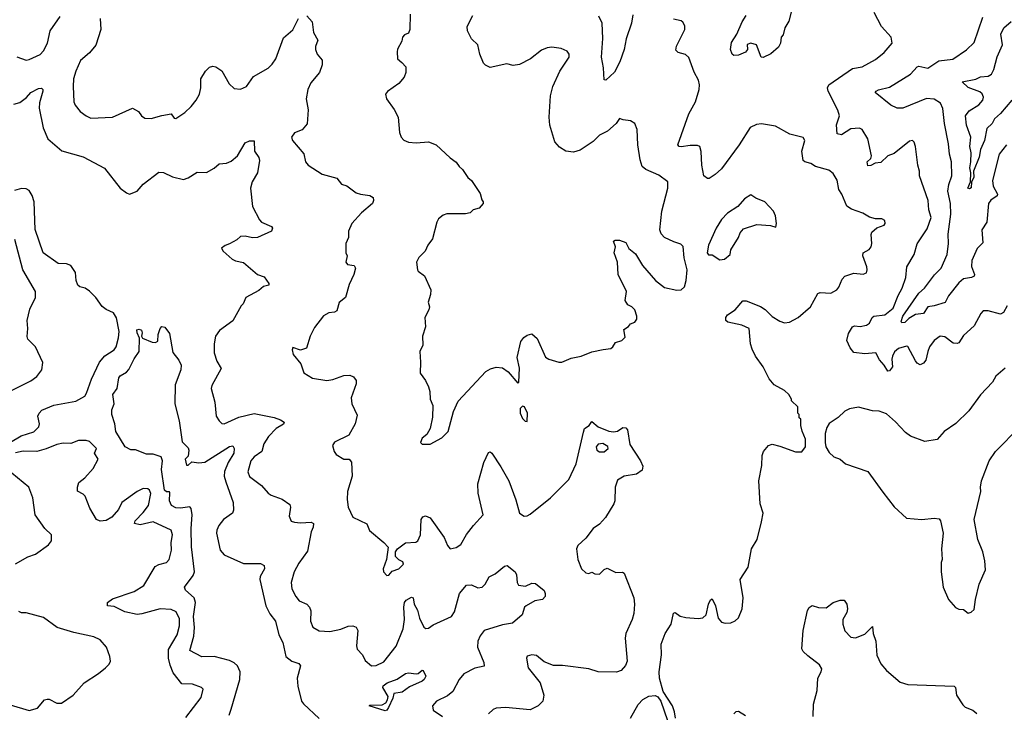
# Model space of a CAD drawing. Extents: x 2133489 to 2292442, y 756223 to 916462.
# Tile 324 of 463: x 2210083 to 2216470, y 899133 to 903628. Entities that reach past the tile are written whole.
import ezdxf

# ---------------------------------------------------------------- set-up
doc = ezdxf.new("R2010")
doc.units = 0

msp = doc.modelspace()

# ---------------------------------------------------------------- linework, layer by layer
at = {"layer": '0CON20XD'}
for points in [[(2210238, 903425), (2210262.9, 903475), (2210280.8, 903555), (2210345, 903648)], [(2210606.2, 903635), (2210608.6, 903565), (2210577.4, 903462.6), (2210535, 903414), (2210477, 903363), (2210448, 903295), (2210433.1, 903245), (2210430, 903195), (2210434.2, 903095), (2210443.1, 903073.1), (2210475, 903032), (2210513.4, 903003.4), (2210545, 902990), (2210685, 902996), (2210815, 903053.3), (2210853, 903033), (2210872.5, 903005), (2210895, 902990), (2210935, 902986.2), (2211005, 903007.1), (2211065, 903017.5), (2211085, 902990), (2211095, 902986.7), (2211155, 903026.2), (2211195, 903063.8), (2211228, 903105), (2211250, 903145), (2211257.5, 903185), (2211258, 903245), (2211287.5, 903295), (2211315, 903320), (2211335, 903326.2), (2211355, 903322), (2211395, 903296), (2211442.1, 903212.1), (2211475, 903182.5), (2211515, 903177.1), (2211554, 903195), (2211600.6, 903259.4), (2211695.4, 903314.6), (2211721.4, 903338.6), (2211744.3, 903375), (2211795, 903510), (2211855, 903563.3), (2211891.2, 903635)], [(2211945, 903652.5), (2211980, 903615), (2211988.8, 903545), (2212016.2, 903495), (2212002, 903455), (2212001.2, 903435), (2212013.8, 903405), (2212046.2, 903365), (2212046, 903335), (2212028.8, 903285), (2211971.2, 903218.8), (2211952, 903175), (2211941.4, 903115), (2211954.2, 903044.2), (2211947.3, 902952.7), (2211915, 902912.5), (2211865, 902893.3), (2211846.2, 902865), (2211853.3, 902845), (2211927, 902757), (2211936.7, 902705), (2211955, 902683.3), (2212045, 902626.2), (2212140.7, 902600.7), (2212171.7, 902561.7), (2212205, 902548.8), (2212265.5, 902505.5), (2212295, 902495.6), (2212355, 902487.8), (2212375.6, 902475), (2212378.9, 902455), (2212371.4, 902435), (2212301.2, 902375), (2212236.7, 902305), (2212216.7, 902255), (2212216, 902215), (2212198, 902175), (2212198.8, 902115), (2212206.7, 902095), (2212198, 902055), (2212209.2, 902039.2), (2212253.8, 902033.8), (2212261.2, 902015), (2212251.2, 901975), (2212219.7, 901910.3), (2212195.9, 901824.1), (2212155, 901793.3), (2212140.5, 901739.5), (2212125, 901730), (2212087.5, 901725), (2212055, 901706.2), (2211995, 901630), (2211968, 901575), (2211943.9, 901496.1), (2211903.8, 901483.8), (2211855, 901500), (2211850, 901485), (2211856.7, 901455), (2211906.7, 901395), (2211926.7, 901336.7), (2211982.3, 901302.3), (2212075, 901285.8), (2212115, 901293.1), (2212185, 901318.1), (2212225, 901322), (2212249.5, 901309.5), (2212265, 901287.5), (2212266.7, 901265), (2212233, 901173), (2212238.6, 901135), (2212271.3, 901061.3), (2212259.2, 901005), (2212218.6, 900931.4), (2212125, 900886.7), (2212113.3, 900865), (2212122.5, 900825), (2212137, 900807), (2212185, 900776.7), (2212220, 900775), (2212236.1, 900756.1), (2212240, 900665), (2212209.1, 900565), (2212206.5, 900515), (2212213.6, 900465), (2212245, 900400), (2212335.8, 900355.8), (2212352.9, 900312.9), (2212445.9, 900235.9), (2212472.5, 900205), (2212463.3, 900125), (2212441.2, 900065), (2212443.3, 900045), (2212465, 900020), (2212477.3, 900022.7), (2212500.3, 900049.7), (2212543.3, 900065), (2212572.5, 900095), (2212569.3, 900109.3), (2212541.7, 900121.7), (2212520, 900145), (2212520, 900175), (2212533.3, 900195), (2212585, 900233.8), (2212653.6, 900236.4), (2212666.2, 900245), (2212684.2, 900285.8), (2212688, 900385), (2212697.7, 900402.3), (2212715, 900408.8), (2212746.2, 900395), (2212836.6, 900266.6), (2212858, 900215), (2212875, 900193.8), (2212915, 900202.5), (2212945, 900222.5), (2212982.3, 900287.7), (2213026.9, 900345), (2213088.8, 900415), (2213058.2, 900555), (2213054.5, 900615), (2213094.2, 900755), (2213125, 900820), (2213135, 900823.3), (2213146.2, 900815), (2213205, 900726.7), (2213255.8, 900635), (2213302.5, 900512.5), (2213324.3, 900425), (2213355, 900406), (2213375, 900408), (2213395, 900418), (2213526.7, 900525), (2213644.5, 900645), (2213693.2, 900745), (2213739.7, 900950.3), (2213746.2, 900975), (2213777.5, 900995), (2213795, 901020), (2213836.4, 900986.4), (2213905, 900956.7), (2213935, 900953.3), (2213961.7, 900958.3), (2213995, 900982.5), (2214015, 900980), (2214026.4, 900966.4), (2214040.5, 900870.5), (2214111.2, 900765), (2214125, 900730), (2214120, 900705), (2214085, 900678.8), (2214004.3, 900665.7), (2213961.2, 900638.8), (2213946.2, 900595), (2213943.8, 900505), (2213936.2, 900485), (2213882.3, 900397.7), (2213843.8, 900355), (2213803.7, 900326.3), (2213756.4, 900263.6), (2213704.4, 900215.6), (2213695.8, 900195), (2213704.5, 900124.5), (2213728, 900065), (2213755, 900038.8), (2213775, 900033.8), (2213795, 900042.5), (2213815, 900032.5), (2213845, 900030), (2213875, 900060), (2213895, 900067.5), (2213950.7, 900040.7), (2213993, 900043), (2214005, 900036.7), (2214066, 899875), (2214071.2, 899835), (2214066.2, 899775), (2214056.2, 899735), (2214016, 899645), (2214010, 899615), (2214024, 899465), (2214012.3, 899437.7), (2213985.5, 899404.5), (2213955, 899393.1), (2213835, 899395.7), (2213775, 899414.2), (2213605, 899435.8), (2213545, 899436), (2213485, 899461.2), (2213435, 899501.2), (2213405, 899506.7), (2213375, 899496.7), (2213370, 899485), (2213380.9, 899420.9), (2213460, 899325), (2213484.2, 899245), (2213476.2, 899205), (2213446.7, 899175), (2213395, 899150), (2213235, 899164), (2213175, 899160), (2213155, 899151.2), (2213125, 899123.3)], [(2212616.7, 903665), (2212613.3, 903565), (2212605, 903540), (2212579.3, 903530.7), (2212566.7, 903515), (2212562.3, 903487.7), (2212535, 903437.5), (2212531.2, 903418.8), (2212534.4, 903374.4), (2212561.4, 903351.4), (2212587, 903323), (2212587.5, 903285), (2212576.7, 903255), (2212543.3, 903215), (2212468.3, 903161.7), (2212456.7, 903145), (2212463.3, 903115), (2212512.5, 903045), (2212537.5, 902995), (2212546.7, 902895), (2212558.8, 902865), (2212575, 902846.7), (2212605, 902833.8), (2212655, 902828), (2212735, 902836), (2212785.6, 902815.6), (2212875, 902732), (2212914.2, 902704.2), (2212933.8, 902675), (2212956.2, 902655), (2212991.2, 902605), (2213014.1, 902584.1), (2213070.5, 902500.5), (2213080, 902460), (2213090, 902445), (2213090, 902435), (2213063.3, 902405), (2213025, 902393.3), (2213005, 902373.8), (2212975, 902368), (2212855, 902368.6), (2212830.3, 902359.7), (2212800, 902335), (2212788.8, 902315), (2212760.6, 902205), (2212731.4, 902165), (2212712.9, 902125), (2212672, 902085), (2212656.2, 902055), (2212663.9, 902003.9), (2212667.5, 901995), (2212708.8, 901965), (2212750, 901875), (2212748.8, 901845), (2212733.8, 901795), (2212741.2, 901765), (2212738, 901745), (2212712, 901695), (2212715.8, 901635), (2212696.2, 901575), (2212698.8, 901515), (2212678.8, 901475), (2212683.8, 901405), (2212680, 901335), (2212715, 901286.7), (2212734.4, 901245), (2212744.3, 901215), (2212745.8, 901165), (2212762.5, 901125), (2212761.7, 901048.3), (2212746.2, 900975), (2212723.9, 900936.1), (2212695, 900912.5), (2212683.3, 900885), (2212695, 900872.5)], [(2212695, 900872.5), (2212745, 900873.8), (2212822.5, 900915), (2212862.5, 900955), (2212897.1, 901085), (2212927.2, 901152.8), (2213106.2, 901345), (2213137.2, 901362.8), (2213174, 901374), (2213215, 901368), (2213252.1, 901342.1), (2213315, 901270), (2213320, 901275), (2213325.5, 901365.5), (2213310, 901435), (2213335, 901540), (2213353.4, 901566.6), (2213375, 901581.2), (2213405, 901590), (2213439.3, 901559.3), (2213495, 901438), (2213515, 901425.8), (2213580, 901405), (2213600, 901405), (2213659.5, 901430.5), (2213725, 901443.8), (2213795, 901472.5), (2213867.7, 901487.7), (2213917.5, 901495), (2213931.2, 901505), (2213947, 901533), (2213990, 901545), (2214011.7, 901568.3), (2214001.7, 901618.3), (2214033, 901637), (2214046.4, 901653.6), (2214074.1, 901665.9), (2214086.7, 901685), (2214086.7, 901705), (2214073.3, 901745), (2214055, 901763.8), (2214028.3, 901778.3), (2214011.2, 901805), (2214018.8, 901865), (2213965.8, 901975), (2213961.2, 902055), (2213940, 902115), (2213947.5, 902155), (2213935, 902190), (2213945, 902197.5), (2213973.6, 902196.4), (2214015, 902182.5), (2214035, 902142.5), (2214077.8, 902107.8), (2214123.6, 902033.6), (2214208, 901935), (2214265, 901890), (2214345, 901873.1), (2214375, 901875.7), (2214395.3, 901894.7), (2214406.2, 901935), (2214412.5, 902005), (2214393, 902083), (2214386.6, 902156.6), (2214371.6, 902171.6), (2214326.7, 902186.8), (2214265, 902215.6), (2214245, 902238), (2214235.6, 902265), (2214247.9, 902385), (2214287.8, 902535), (2214288, 902575), (2214228.5, 902618.5), (2214143.8, 902655), (2214121.9, 902675), (2214107.8, 902717.8), (2214092.5, 902815), (2214088.8, 902915), (2214072.5, 902955), (2214045, 902972.5), (2213998.3, 902978.3), (2213975, 902987.5), (2213953.3, 902955), (2213895.5, 902904.5), (2213845, 902879.4), (2213802.5, 902837.5), (2213718.7, 902781.3), (2213675, 902767.5), (2213625, 902775.7), (2213585, 902801.4), (2213555.6, 902835), (2213523.1, 902943.1), (2213518.5, 902995), (2213526.3, 903133.7), (2213541.5, 903195), (2213586.8, 903293.2), (2213646.9, 903385), (2213648.6, 903405), (2213635, 903423.8), (2213595, 903441.2), (2213535, 903450), (2213505, 903445.8), (2213469.1, 903430.9), (2213395.7, 903374.3), (2213325, 903337.5), (2213285, 903331.2), (2213242.7, 903342.7), (2213135, 903318), (2213105, 903332), (2213092, 903345), (2213068.9, 903405), (2213055.5, 903465.5), (2213014.6, 903504.6), (2212988.1, 903555), (2212986.9, 903585), (2213022.5, 903655)], [(2214061.3, 903658.7), (2214051.1, 903605), (2214018.2, 903505), (2214004.6, 903435), (2213976.3, 903353.7), (2213942.3, 903287.7), (2213885, 903236.2), (2213875, 903237.5), (2213869.6, 903315), (2213856.6, 903385), (2213865.6, 903505.6), (2213860.8, 903605), (2213840.9, 903650.9)], [(2214336.7, 899095), (2214330, 899135), (2214318, 899175), (2214258, 899268), (2214234.5, 899355.5), (2214231.2, 899395), (2214246.4, 899505), (2214244.4, 899575), (2214270, 899645), (2214309.5, 899705), (2214325, 899777.5), (2214335, 899781.2), (2214367.5, 899757.5), (2214405, 899747.3), (2214485, 899741.9), (2214515, 899745.7), (2214536.2, 899765), (2214552.1, 899835), (2214565, 899864), (2214575, 899870), (2214596.4, 899825), (2214615, 899744.2), (2214635, 899717.1), (2214658.8, 899711.2), (2214696.8, 899713.2), (2214724.4, 899725.6), (2214745, 899746.7), (2214769.2, 899805), (2214776.9, 899875), (2214757.5, 899995), (2214809.2, 900075), (2214830, 900195), (2214866.2, 900255), (2214895, 900370), (2214906.2, 900425), (2214887.5, 900485), (2214878.6, 900635), (2214898, 900735), (2214899.3, 900800.7), (2214907.5, 900825), (2214940, 900865), (2214965, 900872.5), (2215015, 900861.2), (2215115, 900823.3), (2215157, 900823), (2215180, 900855), (2215180, 900905), (2215158.3, 900958.3), (2215150, 900995), (2215150, 901035), (2215140, 901045), (2215140, 901065), (2215130, 901075), (2215130, 901115), (2215090, 901155), (2215090, 901165), (2215072.5, 901195), (2215045, 901222.5), (2214977.7, 901257.7), (2214945, 901296.7), (2214906, 901375), (2214855.8, 901445), (2214835, 901488.8), (2214824.5, 901525), (2214816, 901625), (2214766.7, 901645), (2214676, 901665), (2214663.1, 901675), (2214664.6, 901695), (2214675, 901713.3), (2214725, 901744.3), (2214775, 901804), (2214795.9, 901804.1), (2214887.8, 901767.8), (2214918, 901748), (2214965, 901701.8), (2215015, 901671.9), (2215045, 901661.5), (2215076.7, 901665), (2215132.5, 901695), (2215214, 901765), (2215259.5, 901850.5), (2215275, 901858), (2215345, 901854.2), (2215383.3, 901875), (2215397.7, 901892.3), (2215418.8, 901945), (2215435, 901963.8), (2215495, 901984), (2215555, 901975.8), (2215576, 901985), (2215580.8, 902005), (2215577.5, 902025), (2215552.5, 902095), (2215554, 902115), (2215593.1, 902136.9), (2215605.8, 902155), (2215610, 902175), (2215606.1, 902233.9), (2215611.7, 902248.3), (2215642.5, 902277.5), (2215690, 902295), (2215697.5, 902305), (2215696.2, 902325), (2215675.9, 902335.9), (2215635, 902336.2), (2215595, 902346.2), (2215552, 902372), (2215478.3, 902398.3), (2215448.8, 902418.8), (2215417.1, 902495), (2215397.5, 902525), (2215386.3, 902586.3), (2215360.3, 902630.3), (2215332.2, 902652.2), (2215245, 902674.6), (2215214.5, 902694.5), (2215175.5, 902705.5), (2215165.8, 902715), (2215157.5, 902775), (2215177.1, 902845), (2215165, 902864), (2215080, 902885), (2214985, 902937.8), (2214895, 902953.3), (2214862.6, 902947.4), (2214821.7, 902928.3), (2214750, 902815), (2214635, 902660), (2214595, 902623.3), (2214555, 902596.7), (2214545, 902596.7), (2214522, 902615), (2214508.2, 902685), (2214503.2, 902773.2), (2214494.4, 902804.4), (2214480.6, 902810.6), (2214431.8, 902811.8), (2214375, 902802.5), (2214360, 902805), (2214352, 902815), (2214423.6, 903016.4), (2214466.5, 903095), (2214490, 903175), (2214493.1, 903205), (2214487.1, 903235), (2214458.3, 903288.3), (2214423.2, 903383.2), (2214403.2, 903403.2), (2214355, 903415.8), (2214339.5, 903429.5), (2214344.6, 903455.4), (2214397.5, 903565), (2214397.3, 903587.3), (2214385, 903612.5), (2214375, 903620), (2214325, 903632)], [(2215088.9, 903685), (2215072.1, 903617.9), (2215046.2, 903575), (2215035, 903530), (2215022.5, 903515), (2215017.5, 903475), (2215005, 903450), (2214955, 903406.7), (2214905, 903382.5), (2214893.3, 903385), (2214863.3, 903465), (2214825.4, 903475.4), (2214802.7, 903467.3), (2214804.4, 903435), (2214792, 903418), (2214745, 903396.9), (2214715, 903395.8), (2214704.4, 903404.4), (2214694.6, 903434.6), (2214700.7, 903479.3), (2214735.5, 903535), (2214769.1, 903615), (2214794.6, 903655.4)], [(2216489.8, 901770.2), (2216465, 901727.5), (2216445, 901716.7), (2216365, 901739.5), (2216332.1, 901737.9), (2216317.9, 901722.1), (2216275, 901642), (2216205, 901578.6), (2216175, 901531.4), (2216163.6, 901526.4), (2216139.4, 901529.4), (2216085, 901570), (2216055, 901574.3), (2216015, 901547.1), (2215985.5, 901505), (2215974.6, 901475), (2215961.1, 901418.9), (2215945, 901399.2), (2215925, 901389.2), (2215905, 901399.2), (2215893.3, 901413.3), (2215845, 901506.2), (2215835, 901510), (2215783.3, 901495), (2215757, 901473), (2215745, 901443.8), (2215741.1, 901425), (2215745.9, 901375), (2215725, 901350), (2215715, 901346.7), (2215691.5, 901385), (2215659.8, 901419.8), (2215636.7, 901465), (2215565, 901460), (2215495, 901469.1), (2215469.3, 901499.3), (2215449.1, 901545), (2215459.2, 901590.8), (2215485, 901635.4), (2215498.4, 901641.6), (2215535, 901636.5), (2215575.8, 901645), (2215595, 901659.4), (2215612.2, 901695), (2215624, 901705), (2215695, 901712.9), (2215749.1, 901755), (2215780.8, 901839.2), (2215807.5, 901885), (2215831.2, 901955), (2215838.9, 902025), (2215885.5, 902104.5), (2215905.5, 902174.5), (2215969.1, 902270.9), (2215995.5, 902345), (2215980, 902395), (2215976.7, 902455), (2215920.6, 902615), (2215921.1, 902645), (2215908.5, 902685), (2215894.3, 902804.3), (2215885, 902832.5), (2215875, 902843.3), (2215855, 902840), (2215755, 902759.2), (2215715, 902744.2), (2215668.3, 902701.7), (2215632.4, 902697.6), (2215605, 902681.1), (2215585, 902680), (2215579.5, 902705), (2215605, 902728), (2215609.5, 902745), (2215585.4, 902855.4), (2215548.8, 902915), (2215530, 902925), (2215475, 902919.1), (2215415, 902880.5), (2215386.5, 902886.5), (2215381.3, 902945), (2215402.1, 903005), (2215390.9, 903040.9), (2215326.9, 903165), (2215322.9, 903185), (2215332.5, 903205), (2215485, 903311.4), (2215547.6, 903322.4), (2215635, 903368.8), (2215691.2, 903415), (2215743.8, 903475), (2215736.2, 903515), (2215673.8, 903585), (2215626, 903675)], [(2216485, 902815.6), (2216437.8, 902755), (2216394.6, 902585), (2216398.5, 902548.5), (2216425, 902496.2), (2216424.4, 902485.6), (2216383.8, 902456.2), (2216368.1, 902435), (2216356.7, 902315), (2216323.9, 902265), (2216329.8, 902180.2), (2216295, 902142.9), (2216258.7, 902065), (2216256.7, 902026.7), (2216276.9, 901975), (2216275.6, 901964.4), (2216257.5, 901955), (2216205, 901946.1), (2216175, 901920.4), (2216107.1, 901835), (2216086.9, 901793.1), (2216015, 901770.5), (2215975, 901764.5), (2215945, 901721.8), (2215895, 901714.1), (2215851.6, 901688.4), (2215825, 901662.2), (2215805, 901661.1), (2215800.2, 901670.2), (2215811.6, 901705), (2215915, 901854.2), (2215951.6, 901885), (2216016.9, 901973.1), (2216060.7, 902015), (2216098.9, 902105), (2216109.2, 902175), (2216105.8, 902235.8), (2216123.6, 902365), (2216120.6, 902435), (2216104.8, 902515), (2216110.7, 902559.3), (2216129.6, 902615), (2216127.7, 902705), (2216113.8, 902755), (2216108.3, 902821.7), (2216081.4, 902955), (2216072, 903052), (2216055.9, 903085.9), (2216015, 903111.5), (2215965, 903117.2), (2215812, 903055), (2215775, 903052.9), (2215735, 903073.2), (2215631.9, 903155), (2215638.6, 903165), (2215655, 903172.2), (2215725, 903190.7), (2215861.1, 903275), (2215905, 903322.9), (2215916.1, 903326.1), (2215975, 903313.5), (2216045, 903362), (2216137.2, 903372.8), (2216225, 903432), (2216275, 903480), (2216331.5, 903645)], [(2216518.8, 903105), (2216445, 903020.3), (2216406.4, 902985), (2216391.4, 902955), (2216357.8, 902922.2), (2216341, 902845), (2216315.2, 902784.8), (2216307.5, 902735), (2216270.8, 902645), (2216273.1, 902605), (2216257.5, 902575), (2216255, 902537.5), (2216245, 902530), (2216234.4, 902535), (2216250, 902575), (2216252, 902635), (2216245.7, 902665.7), (2216252.9, 902705), (2216254.3, 902764.3), (2216246, 902805), (2216253.3, 902865), (2216225, 902943.3), (2216219.5, 903005), (2216242.7, 903037.3), (2216305.2, 903074.8), (2216331.8, 903105), (2216336.2, 903125), (2216325.9, 903145.9), (2216310.4, 903160.4), (2216235, 903187.3), (2216197.5, 903225), (2216285, 903242.5), (2216315, 903257.1), (2216365, 903261.8), (2216387.8, 903275), (2216403.2, 903305), (2216423.8, 903386.2), (2216458.6, 903465), (2216446.7, 903535), (2216468, 903575), (2216513.6, 903616.4)], [(2210065, 903388), (2210125, 903366), (2210145, 903369.2), (2210215, 903402), (2210238, 903425)], [(2210045, 903079.4), (2210085, 903091.1), (2210126.8, 903123.2), (2210155, 903155.6), (2210205, 903181.4), (2210225, 903183.8), (2210233.8, 903175), (2210234.2, 903165), (2210212, 903088), (2210210, 903055), (2210235.4, 902925.4), (2210265.5, 902855), (2210356, 902776), (2210495, 902738.5), (2210633.9, 902663.9), (2210735.6, 902535.6), (2210775, 902504), (2210795, 902496), (2210845, 902516), (2210885, 902560), (2210985, 902638), (2211015, 902636), (2211075, 902608.6), (2211145, 902592), (2211175, 902601.2), (2211235, 902637.5), (2211295, 902636), (2211345.4, 902664.6), (2211377.3, 902692.7), (2211425, 902697.1), (2211455, 902710), (2211495.5, 902744.5), (2211545, 902828), (2211575, 902841.2), (2211605, 902842.5), (2211605.8, 902775), (2211635, 902733.3), (2211639.4, 902715), (2211625.5, 902635), (2211590.6, 902575), (2211580.8, 902535), (2211593.8, 902415), (2211638.3, 902328.3), (2211652.5, 902315), (2211716.7, 902285), (2211723.3, 902275)], [(2210022.9, 900887.1), (2210093, 900927), (2210175, 900953.8), (2210208, 900985), (2210212.5, 901005), (2210201.9, 901055), (2210209.4, 901075), (2210226.9, 901093.1), (2210303.6, 901126.4), (2210447.6, 901152.4), (2210505.6, 901184.4), (2210516.8, 901203.2), (2210550, 901295), (2210600, 901405), (2210635, 901446.9), (2210695, 901484.5), (2210709.1, 901505), (2210725, 901563.3), (2210729.2, 901605), (2210712.2, 901692.2), (2210692.5, 901725), (2210645, 901746.9), (2210617.4, 901767.4), (2210576.9, 901825), (2210536.1, 901866.1), (2210508, 901885), (2210474.4, 901894.4), (2210460, 901905), (2210449.5, 901935), (2210445, 901986.7), (2210415, 902033.8), (2210386.1, 902043.9), (2210333.3, 902045), (2210236.4, 902115), (2210183.3, 902266.7), (2210177.1, 902445), (2210165, 902487.1), (2210145, 902519.4), (2210125, 902531.2), (2210095, 902532.5), (2210049.6, 902520.4)], [(2214625, 902068.8), (2214655, 902073.8), (2214692.5, 902105), (2214696.7, 902135), (2214746.1, 902213.9), (2214756.7, 902245), (2214779.3, 902270.7), (2214865, 902300), (2214953, 902293), (2214988.3, 902281.7), (2214992.5, 902305), (2214986.2, 902355), (2214972.5, 902385), (2214917.5, 902445), (2214859.3, 902469.3), (2214825, 902492.5), (2214784.2, 902465), (2214742, 902415), (2214675, 902372), (2214635, 902332), (2214600.6, 902275), (2214550.8, 902165), (2214543.3, 902115), (2214551.7, 902101.7), (2214575, 902102.5), (2214625, 902068.8)], [(2211723.3, 902275), (2211716.7, 902255), (2211625, 902215.6), (2211593, 902213), (2211545, 902222.9), (2211515, 902220), (2211490.7, 902199.3), (2211445, 902172.5), (2211415, 902162.5), (2211393.3, 902145), (2211402.5, 902125), (2211462.5, 902075), (2211482.7, 902062.7), (2211535, 902052), (2211625, 901974.2), (2211669.3, 901959.3), (2211700, 901915), (2211700, 901905), (2211665, 901897.5), (2211635, 901871.2), (2211550, 901825), (2211533.3, 901785), (2211519.5, 901770.5), (2211466.1, 901673.9), (2211379.2, 901610.8), (2211353.6, 901575), (2211345.3, 901524.7), (2211344.6, 901465), (2211361.4, 901411.4), (2211390, 901365), (2211330, 901255), (2211326, 901235), (2211349.2, 901145), (2211358.6, 901055), (2211376.7, 901025), (2211395, 901006.7), (2211410, 901005), (2211505, 901049.4), (2211605, 901072.5), (2211735, 901045.7), (2211775, 901031.9), (2211798.8, 901015), (2211795, 901004), (2211746.2, 900975), (2211696.4, 900923.6), (2211666.2, 900875), (2211653.3, 900826.7), (2211605, 900790), (2211583.1, 900765), (2211563.9, 900693.9), (2211575, 900663.1), (2211652.5, 900605), (2211694.5, 900554.5), (2211715, 900541.4), (2211785.7, 900515.7), (2211835, 900482.5), (2211840, 900465), (2211832, 900405), (2211843.9, 900373.9), (2211865, 900366), (2211905, 900363.3), (2211975, 900367.8), (2211988.7, 900358.7), (2211987.5, 900335), (2211973.1, 900305), (2211950.9, 900179.1), (2211895, 900102), (2211863.5, 900045), (2211844.3, 899975), (2211848.9, 899935), (2211874.5, 899884.5), (2211896.8, 899856.8), (2211945, 899833.8), (2211963.8, 899815), (2211971.7, 899791.7), (2211969.2, 899725), (2211985.6, 899685.6), (2212025, 899660.8), (2212095, 899657.1), (2212167, 899673), (2212215, 899692.5), (2212245, 899693.3), (2212265, 899686.2), (2212275.8, 899665), (2212268.8, 899565), (2212272.3, 899542.3), (2212306.2, 899505), (2212325, 899470), (2212365, 899433.8), (2212395, 899435.7), (2212445, 899460), (2212525, 899562.5), (2212571.7, 899675), (2212580, 899735), (2212574.7, 899815.3), (2212579.2, 899845), (2212589.7, 899860.3), (2212625, 899879.2), (2212635.7, 899875.7), (2212641.1, 899835), (2212664.6, 899795), (2212677.1, 899745), (2212704.6, 899684.6), (2212717, 899677), (2212735, 899679.4), (2212765, 899701.5), (2212885, 899755.6), (2212903.8, 899785), (2212936.4, 899903.6), (2212981.2, 899958.8), (2213015, 899961.2), (2213055, 899940), (2213082.5, 899945), (2213102, 899965), (2213128.6, 900011.4), (2213167.9, 900032.1), (2213228, 900082), (2213245, 900085.7), (2213297.5, 900045), (2213305.5, 900025), (2213310, 899975), (2213319.1, 899959.1), (2213365, 899951.5), (2213405, 899971.1), (2213429.4, 899969.4), (2213484.6, 899924.6), (2213492.5, 899905), (2213490.8, 899885), (2213473.8, 899866.2), (2213425, 899855.5), (2213368.8, 899825), (2213356.7, 899815), (2213342, 899765), (2213279.2, 899710.8), (2213215, 899700), (2213095.7, 899665), (2213070.2, 899629.8), (2213054.5, 899595), (2213052.5, 899555), (2213095, 899456.7), (2213096.9, 899433.1), (2213035, 899420), (2212965, 899383.5), (2212933.4, 899346.6), (2212892.2, 899267.8), (2212859.2, 899240.8), (2212786.2, 899205), (2212762, 899175), (2212765.9, 899145.9), (2212825, 899106)], [(2209981.7, 901198.3), (2210155, 901284.2), (2210195, 901312), (2210226, 901355), (2210233.9, 901403.9), (2210186.7, 901505), (2210136.7, 901555), (2210131.7, 901571.7), (2210136, 901625), (2210131.4, 901675), (2210149.5, 901750.5), (2210185.6, 901825), (2210185.6, 901865), (2210102.7, 902005), (2210052.4, 902202.4)], [(2211127.1, 900457.1), (2211095, 900459.1), (2211068.9, 900475), (2211055.4, 900505), (2211057.9, 900557.9), (2211055, 900563.3), (2211035, 900563.5), (2211023.3, 900575), (2211002.2, 900707.8), (2211010, 900765), (2211001.7, 900791.7), (2210948, 900808), (2210905, 900808.9), (2210835, 900835.8), (2210805, 900837.1), (2210767.5, 900855), (2210706, 900955), (2210701.1, 901005), (2210681.1, 901065), (2210681.9, 901095), (2210695.7, 901135), (2210688.2, 901195), (2210714.6, 901235.4), (2210726.9, 901303.1), (2210735, 901315.8), (2210775, 901340), (2210791.7, 901358.3), (2210825, 901426.2), (2210859.2, 901475), (2210860.7, 901560.7), (2210844.4, 901595), (2210844, 901615), (2210858.8, 901618.8), (2210872.3, 901612.3), (2210877.1, 901595), (2210872.5, 901575), (2210880.3, 901560.3), (2210942.5, 901535), (2210965, 901532.5), (2210978.3, 901541.7), (2210981.4, 901585), (2210994.3, 901625), (2211005, 901636), (2211025, 901632.5), (2211055, 901592.5), (2211077.2, 901467.2), (2211115, 901418), (2211130.6, 901385), (2211127.8, 901355), (2211090.7, 901259.3), (2211088.9, 901135), (2211117.5, 901025), (2211137.6, 900887.6), (2211175, 900850), (2211181.1, 900835), (2211175.5, 900794.5), (2211156, 900775), (2211165, 900737.5), (2211175, 900736.2), (2211200.7, 900759.3), (2211245, 900752.1), (2211285, 900757.4), (2211445, 900858.9), (2211465, 900861.9), (2211474.7, 900844.7), (2211471.6, 900815), (2211434.8, 900755.2), (2211412.5, 900695), (2211410.3, 900665), (2211420.6, 900629.4), (2211467.8, 900495), (2211470.6, 900445), (2211462.9, 900425), (2211405.6, 900385), (2211374.2, 900345.8), (2211361.2, 900315), (2211360, 900295), (2211383.8, 900185), (2211410, 900155), (2211535, 900098.1), (2211645, 900097.9), (2211668.1, 900085), (2211671.8, 900065), (2211643.5, 900015), (2211641.8, 899995), (2211679.1, 899825), (2211705, 899772.5), (2211743.1, 899725), (2211763.2, 899635), (2211790, 899585), (2211809.4, 899495), (2211848, 899465), (2211895, 899448.9), (2211904.5, 899435), (2211883.6, 899355), (2211886.7, 899303.3), (2211912.2, 899205), (2211925, 899187.1), (2212025, 899092.2)], [(2216475, 901366.2), (2216416.2, 901315), (2216393.3, 901275), (2216315, 901192.5), (2216239.5, 901090.5), (2216155, 901006.7), (2216080, 900955), (2216035, 900904), (2215955, 900891.4), (2215862.5, 900925), (2215828.8, 900948.8), (2215765, 901018.8), (2215705, 901070), (2215658.3, 901088.3), (2215615, 901090), (2215525, 901112.5), (2215465, 901102.5), (2215435, 901087.5), (2215393, 901047), (2215333.6, 901006.4), (2215318.3, 900981.7), (2215308.3, 900941.7), (2215307.5, 900885), (2215312.5, 900855), (2215335, 900820), (2215365, 900790), (2215406.1, 900776.1), (2215440, 900745), (2215585, 900696), (2215682.3, 900562.3), (2215756.1, 900466.1), (2215835, 900393.3), (2215935, 900383.8), (2216015, 900393.3), (2216048, 900388), (2216056.2, 900375), (2216072.5, 900295), (2216063.3, 900195), (2216066.7, 900125), (2216060, 900105), (2216060, 900045), (2216073.8, 899945), (2216108.8, 899865), (2216153.1, 899813.1), (2216175, 899802), (2216205, 899801.2), (2216235, 899776.7)], [(2213375, 901020), (2213377.5, 901075), (2213357.5, 901115), (2213345, 901120), (2213330, 901105), (2213330, 901075), (2213345, 901040), (2213361.7, 901021.7), (2213375, 901020)], [(2216235, 899776.7), (2216255, 899782.5), (2216275, 899800), (2216282.5, 899865), (2216308, 899965), (2216347.7, 900057.7), (2216344, 900115), (2216330.8, 900175), (2216298, 900255), (2216274, 900385), (2216318.8, 900565), (2216316.2, 900595), (2216322.5, 900635), (2216372, 900765), (2216413.8, 900825), (2216570, 900985)], [(2211160.2, 899099.8), (2211260.9, 899229.1), (2211273, 899283), (2211262.5, 899295), (2211205, 899315.7), (2211135, 899318.8), (2211078.9, 899388.9), (2211058.3, 899438.3), (2211047.9, 899485), (2211048.6, 899541.4), (2211104.5, 899635), (2211120.9, 899695), (2211119.1, 899739.1), (2211099.2, 899785), (2211065, 899801.1), (2210995, 899803.5), (2210875, 899771.2), (2210845, 899768.5), (2210766.2, 899785), (2210695, 899819.2), (2210653.3, 899825), (2210653.3, 899845), (2210685, 899870), (2210825, 899917.1), (2210889.2, 899955), (2210961.3, 900078.7), (2210985, 900092.5), (2211035, 900106.2), (2211052, 900125), (2211068.9, 900185), (2211065.8, 900234.2), (2211073.8, 900285), (2211066.2, 900315), (2210949.8, 900369.8), (2210865, 900350), (2210827.3, 900357.3), (2210832.5, 900375), (2210885, 900429.6), (2210918.2, 900475), (2210933.4, 900553.4), (2210925.6, 900575), (2210915, 900584.2), (2210885, 900585.8), (2210845, 900567.1), (2210745.8, 900495), (2210725, 900450), (2210680.2, 900399.8), (2210645, 900378.8), (2210605, 900372.5), (2210582.5, 900385), (2210537.6, 900457.6), (2210507.5, 900535), (2210495, 900549.2), (2210458.8, 900568.8), (2210459.2, 900595), (2210467.5, 900625), (2210505.3, 900654.7), (2210558.9, 900715), (2210593.3, 900775), (2210567.8, 900815), (2210582.5, 900845), (2210535, 900890.5), (2210515, 900896.9), (2210465, 900897.3), (2210415, 900876.5), (2210365, 900879.1), (2210325, 900872.1), (2210255, 900842.1), (2210195, 900825.4), (2210105, 900828.8), (2210055, 900816.7)], [(2213875, 900822.5), (2213900, 900845), (2213898.3, 900858.3), (2213865, 900877.5), (2213835, 900872.5), (2213823.3, 900855), (2213827.5, 900835), (2213845, 900822.5), (2213875, 900822.5)], [(2210055, 900097.5), (2210135, 900141.2), (2210185, 900159.4), (2210270.3, 900219.7), (2210288.8, 900245), (2210290, 900285), (2210246.2, 900325), (2210184, 900415), (2210168.9, 900525), (2210143.3, 900595), (2210031.2, 900685)], [(2211441.8, 899115), (2211455.8, 899154.2), (2211511.6, 899345), (2211513.2, 899395), (2211496.5, 899435), (2211474.9, 899454.9), (2211445, 899469.7), (2211345.8, 899495.8), (2211265, 899492.8), (2211187.8, 899535), (2211213.2, 899626.8), (2211217.5, 899682.5), (2211211, 899755), (2211223.8, 899845), (2211215.2, 899875.2), (2211158.8, 899925), (2211152.5, 899945), (2211209.5, 900020.5), (2211217.9, 900045), (2211197.7, 900207.8), (2211195.2, 900325), (2211201.7, 900415), (2211195.3, 900455.3), (2211186.4, 900466.4), (2211127.1, 900457.1)], [(2215230.6, 899105), (2215231.5, 899185), (2215256.1, 899273.9), (2215260.5, 899355), (2215281.9, 899395), (2215285.8, 899415), (2215271.5, 899441.5), (2215195, 899500), (2215165, 899528), (2215155.7, 899545), (2215164.4, 899665), (2215193.6, 899793.6), (2215205, 899812.5), (2215223.6, 899826.4), (2215265, 899812.5), (2215315, 899810), (2215360, 899845), (2215405, 899860), (2215430.7, 899860.7), (2215448.8, 899835), (2215452.5, 899805), (2215449.4, 899780.6), (2215421.9, 899735), (2215422.5, 899705), (2215435, 899662), (2215475, 899620.8), (2215505, 899615.7), (2215565, 899640), (2215615, 899690), (2215619.2, 899645), (2215635.8, 899595), (2215644.3, 899504.3), (2215668.3, 899448.3), (2215705, 899404), (2215795, 899328.8), (2215845, 899314.2), (2216145, 899303.3), (2216153.3, 899295), (2216160, 899245), (2216200.5, 899180.5), (2216216.4, 899166.4), (2216265, 899146.2), (2216292.5, 899125)], [(2210020.5, 899180.5), (2210145, 899145.7), (2210199.7, 899160.3), (2210245, 899213.3), (2210261.7, 899218.3), (2210275, 899218.8), (2210325, 899192), (2210355, 899192), (2210430, 899245), (2210502.5, 899325), (2210595, 899383.8), (2210639.1, 899420.9), (2210663.3, 899445), (2210673.3, 899465), (2210668.8, 899495), (2210646, 899555), (2210605, 899604), (2210565, 899622.5), (2210435, 899650.8), (2210327, 899683), (2210237.9, 899747.9), (2210125, 899778.8), (2210095, 899778.8), (2210078.3, 899788.3)], [(2212455, 899143.3), (2212350, 899175), (2212355, 899180), (2212435, 899182.5), (2212457.5, 899195), (2212470, 899215), (2212473.3, 899235), (2212438.8, 899295), (2212440, 899305), (2212466.2, 899325), (2212531.5, 899348.5), (2212585, 899385.8), (2212605, 899390), (2212655, 899382), (2212667.5, 899385), (2212695, 899407.5), (2212700, 899405), (2212718, 899368), (2212707.5, 899345), (2212695, 899334.4), (2212611.7, 899298.3), (2212565, 899264.5), (2212510, 899255), (2212503.3, 899225), (2212475, 899163.3), (2212465, 899146.7), (2212455, 899143.3)], [(2214044.5, 899095.5), (2214095, 899183.3), (2214125, 899216.7), (2214165, 899237.5), (2214205, 899242.5), (2214223, 899233), (2214242.5, 899205), (2214285, 899080)], [(2214716.2, 899123.8), (2214731.2, 899138.8), (2214745, 899140), (2214791.3, 899111.3)]]:
    msp.add_lwpolyline(points, dxfattribs=at)

doc.saveas('drawing.dxf')
